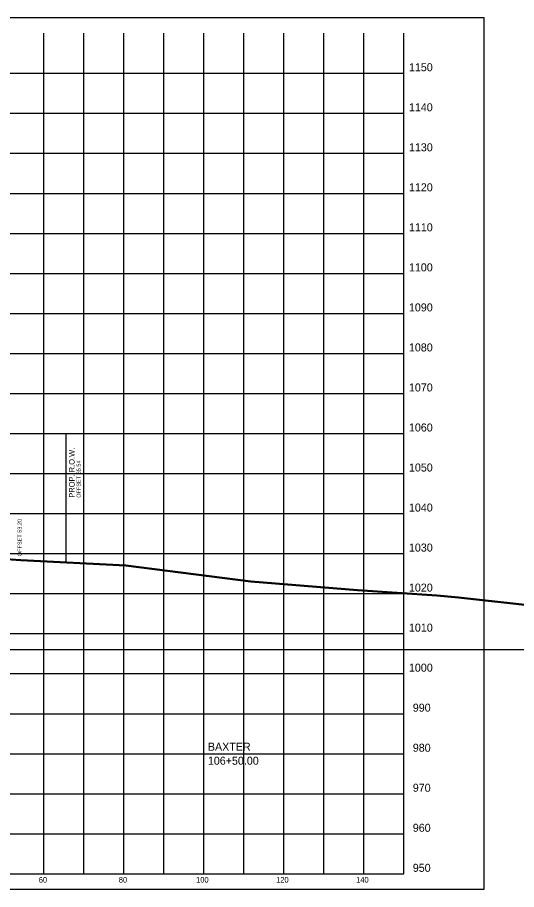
# Model space of a CAD drawing. Extents: x 5868 to 6683, y 2883 to 19120.
# Drawn here: x 6247.2 to 6371.9, y 9385.1 to 9603 of the extents above; entities that cross this region are included whole.
import ezdxf

# ---------------------------------------------------------------- set-up
doc = ezdxf.new("R2010")
doc.units = 0
for name, color, linetype in [('DESIGN - ROW - Right-of-Way and Easement Labels', 7, 'Continuous'), ('DESIGN - ROW - Right-of-Way Linework', 7, 'Continuous'), ('DESIGN - SHEET - Corner Text', 7, 'Continuous'), ('DESIGN - SHEET - Light Grid', 7, 'Continuous'), ('DESIGN - SHEET - Linework', 7, 'Continuous'), ('DESIGN - SHEET - Plot Shape', 7, 'Continuous'), ('DESIGN - TYPICAL - Slope Tie Text', 7, 'Continuous'), ('DESIGN - TYPICAL - Warning Text', 7, 'Continuous'), ('SURVEY - GROUND - Bottom of Topsoil Layer', 7, 'Continuous'), ('SURVEY - GROUND - Top of Ground', 7, 'Continuous')]:
    doc.layers.add(name, color=color, linetype=linetype)

msp = doc.modelspace()

# ---------------------------------------------------------------- linework, layer by layer
at = {"layer": 'DESIGN - ROW - Right-of-Way Linework'}
msp.add_line((6259.33, 9467.03), (6259.33, 9499.03), dxfattribs=at)
at = {"layer": 'DESIGN - SHEET - Light Grid'}
msp.add_line((6193.78, 9445.07), (6493.78, 9445.07), dxfattribs=at)
at = {"layer": 'DESIGN - SHEET - Linework'}
for p, q in [((6253.78, 9389.07), (6253.78, 9599.07)), ((6263.78, 9389.07), (6263.78, 9599.07)), ((6273.78, 9389.07), (6273.78, 9599.07)), ((6283.78, 9389.07), (6283.78, 9599.07)), ((6293.78, 9389.07), (6293.78, 9599.07)), ((6303.78, 9389.07), (6303.78, 9599.07)), ((6313.78, 9389.07), (6313.78, 9599.07)), ((6323.78, 9389.07), (6323.78, 9599.07)), ((6333.78, 9389.07), (6333.78, 9599.07)), ((6043.78, 9589.07), (6343.78, 9589.07)), ((6043.78, 9579.07), (6343.78, 9579.07)), ((6043.78, 9569.07), (6343.78, 9569.07)), ((6043.78, 9559.07), (6343.78, 9559.07)), ((6043.78, 9549.07), (6343.78, 9549.07)), ((6043.78, 9539.07), (6343.78, 9539.07)), ((6043.78, 9529.07), (6343.78, 9529.07)), ((6043.78, 9519.07), (6343.78, 9519.07)), ((6043.78, 9509.07), (6343.78, 9509.07)), ((6043.78, 9499.07), (6343.78, 9499.07)), ((6043.78, 9489.07), (6343.78, 9489.07)), ((6043.78, 9479.07), (6343.78, 9479.07)), ((6043.78, 9469.07), (6343.78, 9469.07)), ((6043.78, 9459.07), (6343.78, 9459.07)), ((6043.78, 9449.07), (6343.78, 9449.07)), ((6043.78, 9439.07), (6343.78, 9439.07)), ((6043.78, 9429.07), (6343.78, 9429.07)), ((6043.78, 9419.07), (6343.78, 9419.07)), ((6043.78, 9409.07), (6343.78, 9409.07)), ((6043.78, 9399.07), (6343.78, 9399.07))]:
    msp.add_line(p, q, dxfattribs=at)
msp.add_lwpolyline([(6043.78, 9599.07), (6043.78, 9389.07), (6343.78, 9389.07), (6343.78, 9599.07)], dxfattribs=at)
at = {"layer": 'DESIGN - SHEET - Plot Shape'}
msp.add_lwpolyline([(6023.78, 9603.01), (6363.78, 9603.01), (6363.78, 9385.13), (6023.78, 9385.13)], close=True, dxfattribs=at)
at = {"layer": 'SURVEY - GROUND - Bottom of Topsoil Layer'}
for p, q in [((6224.57, 9468.84), (6248.02, 9467.37)), ((6248.02, 9467.37), (6274.25, 9466)), ((6274.25, 9466), (6305.51, 9461.97)), ((6305.51, 9461.97), (6332.2, 9459.84)), ((6332.2, 9459.84), (6352, 9458.5)), ((6352, 9458.5), (6357.41, 9457.98)), ((6357.41, 9457.98), (6387.59, 9454.7))]:
    msp.add_line(p, q, dxfattribs=at)
at = {"layer": 'SURVEY - GROUND - Top of Ground'}
msp.add_lwpolyline([(6224.57, 9469.09), (6248.02, 9467.62), (6274.25, 9466.25), (6305.51, 9462.22), (6332.2, 9460.09), (6352, 9458.75), (6357.41, 9458.23), (6387.59, 9454.95)], dxfattribs=at)

# ---------------------------------------------------------------- texts
at = {"layer": 'DESIGN - ROW - Right-of-Way and Easement Labels'}
for s, height, p in [('PROP. R.O.W.', 1.4, (6261.48, 9483.03)), ('OFFSET 65.54', 1, (6262.98, 9483.03))]:
    msp.add_text(s, height=height, rotation=90, dxfattribs=at).set_placement(p)
at = {"layer": 'DESIGN - SHEET - Corner Text'}
for s, height, p in [('1150', 2, (6345.03, 9589.57)), ('1140', 2, (6345.03, 9579.57)), ('1130', 2, (6345.03, 9569.57)), ('1120', 2, (6345.03, 9559.57)), ('1110', 2, (6345.03, 9549.57)), ('1100', 2, (6345.03, 9539.57)), ('1090', 2, (6345.03, 9529.57)), ('1080', 2, (6345.03, 9519.57)), ('1070', 2, (6345.03, 9509.57)), ('1060', 2, (6345.03, 9499.57)), ('1050', 2, (6345.03, 9489.57)), ('1040', 2, (6345.03, 9479.57)), ('1030', 2, (6345.03, 9469.57)), ('1020', 2, (6345.03, 9459.57)), ('1010', 2, (6345.03, 9449.57)), ('1000', 2, (6345.03, 9439.57)), ('990', 2, (6346, 9429.57)), ('980', 2, (6346, 9419.57)), ('970', 2, (6346, 9409.57)), ('960', 2, (6346, 9399.57)), ('950', 2, (6346, 9389.57)), ('60', 1.4, (6252.52, 9386.87)), ('80', 1.4, (6272.52, 9386.87)), ('100', 1.4, (6291.84, 9386.87)), ('120', 1.4, (6311.84, 9386.87)), ('140', 1.4, (6331.84, 9386.87))]:
    msp.add_text(s, height=height, dxfattribs=at).set_placement(p)
at = {"layer": 'DESIGN - TYPICAL - Slope Tie Text'}
msp.add_text('OFFSET 53.20', height=1, rotation=90, dxfattribs=at).set_placement((6248.24, 9468.44))
at = {"layer": 'DESIGN - TYPICAL - Warning Text'}
for s, p in [('BAXTER', (6294.78, 9419.82)), ('106+50.00', (6294.78, 9416.32))]:
    msp.add_text(s, height=2, dxfattribs=at).set_placement(p)

doc.saveas('drawing.dxf')
